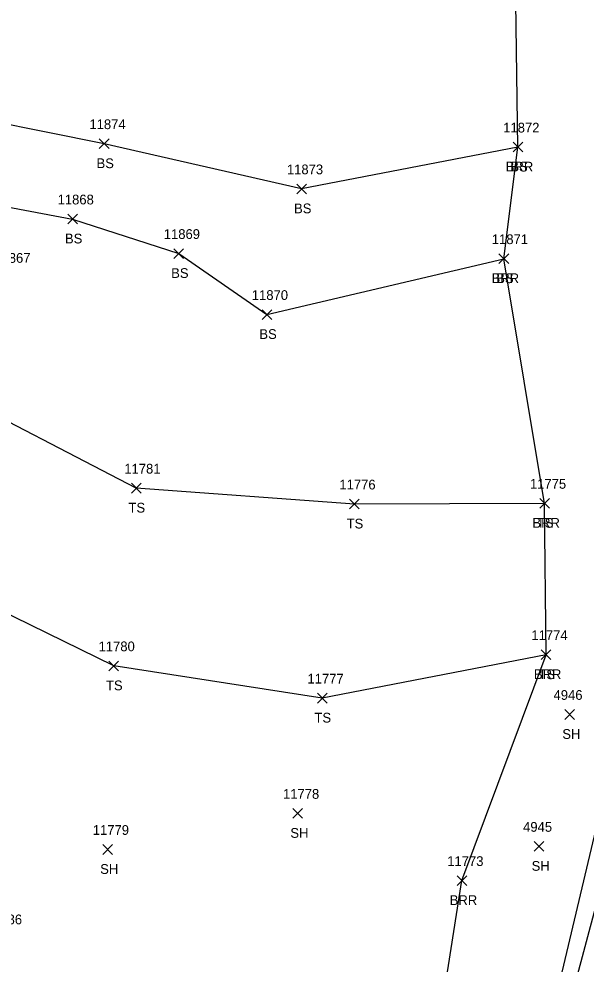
# Model space of a CAD drawing. Extents: x 1482574 to 1485769, y 580696 to 595649.
# Drawn here: x 1483303.5 to 1483419.9, y 583220.6 to 583414.5 of the extents above; entities that cross this region are included whole.
import ezdxf

# ---------------------------------------------------------------- set-up
doc = ezdxf.new("R2010")
doc.units = 0
for name, color, linetype in [('L_A', 7, 'Continuous'), ('L_I', 7, 'Continuous'), ('L_TIC', 7, 'Continuous'), ('LABL', 7, 'Continuous'), ('LELB', 7, 'Continuous')]:
    doc.layers.add(name, color=color, linetype=linetype)

msp = doc.modelspace()

# ---------------------------------------------------------------- linework, layer by layer
at = {"layer": 'L_TIC'}
for points in [[(1483319.97, 583387.85), (1483321.97, 583389.85)], [(1483321.97, 583387.85), (1483319.97, 583389.85)], [(1483404.91, 583387.16), (1483406.91, 583389.16)], [(1483406.91, 583387.16), (1483404.91, 583389.16)], [(1483404.91, 583387.16), (1483406.91, 583389.16)], [(1483406.91, 583387.16), (1483404.91, 583389.16)], [(1483360.51, 583378.59), (1483362.51, 583380.59)], [(1483362.51, 583378.59), (1483360.51, 583380.59)], [(1483313.49, 583372.41), (1483315.49, 583374.41)], [(1483315.49, 583372.41), (1483313.49, 583374.41)], [(1483335.29, 583365.33), (1483337.29, 583367.33)], [(1483337.29, 583365.33), (1483335.29, 583367.33)], [(1483402, 583364.27), (1483404, 583366.27)], [(1483404, 583364.27), (1483402, 583366.27)], [(1483402, 583364.27), (1483404, 583366.27)], [(1483404, 583364.27), (1483402, 583366.27)], [(1483353.39, 583352.82), (1483355.39, 583354.82)], [(1483355.39, 583352.82), (1483353.39, 583354.82)], [(1483326.56, 583317.21), (1483328.56, 583319.21)], [(1483328.56, 583317.21), (1483326.56, 583319.21)], [(1483371.33, 583313.95), (1483373.33, 583315.95)], [(1483373.33, 583313.95), (1483371.33, 583315.95)], [(1483410.38, 583314.1), (1483412.38, 583316.1)], [(1483412.38, 583314.1), (1483410.38, 583316.1)], [(1483410.38, 583314.1), (1483412.38, 583316.1)], [(1483412.38, 583314.1), (1483410.38, 583316.1)], [(1483410.68, 583283.05), (1483412.68, 583285.05)], [(1483412.68, 583283.05), (1483410.68, 583285.05)], [(1483410.68, 583283.05), (1483412.68, 583285.05)], [(1483412.68, 583283.05), (1483410.68, 583285.05)], [(1483321.95, 583280.77), (1483323.95, 583282.77)], [(1483323.95, 583280.77), (1483321.95, 583282.77)], [(1483364.73, 583274.15), (1483366.73, 583276.15)], [(1483366.73, 583274.15), (1483364.73, 583276.15)], [(1483415.52, 583270.8), (1483417.52, 583272.8)], [(1483417.52, 583270.8), (1483415.52, 583272.8)], [(1483359.7, 583250.51), (1483361.7, 583252.51)], [(1483361.7, 583250.51), (1483359.7, 583252.51)], [(1483320.67, 583243.11), (1483322.67, 583245.11)], [(1483322.67, 583243.11), (1483320.67, 583245.11)], [(1483409.22, 583243.75), (1483411.22, 583245.75)], [(1483411.22, 583243.75), (1483409.22, 583245.75)], [(1483393.41, 583236.73), (1483395.41, 583238.73)], [(1483395.41, 583236.73), (1483393.41, 583238.73)]]:
    msp.add_lwpolyline(points, dxfattribs=at)
at = {"layer": 'LABL'}
for points in [[(1483286.89, 583033.23), (1483312.43, 583053.51), (1483331.31, 583069.5), (1483348.94, 583090.06), (1483363.38, 583116.24), (1483372.87, 583131.73), (1483384.83, 583164.09), (1483388.91, 583202.91), (1483394.41, 583237.73), (1483411.68, 583284.05), (1483411.38, 583315.1), (1483403, 583365.27), (1483405.91, 583388.16), (1483405.3, 583427.9), (1483411.72, 583447.88), (1483417.13, 583481.01), (1483419.97, 583501.8), (1483428.5, 583532.41)], [(1483423.73, 583256.16), (1483411.14, 583203.13), (1483399.24, 583159.21), (1483382.94, 583125.29), (1483366.99, 583094.45), (1483342.58, 583061.95), (1483308.84, 583029.56), (1483275.7, 583007.91)]]:
    msp.add_lwpolyline(points, dxfattribs=at)
at = {"layer": 'LELB'}
for points in [[(1483405.91, 583388.16), (1483361.51, 583379.59), (1483320.97, 583388.85), (1483285.57, 583395.96), (1483249.12, 583381.82), (1483212.27, 583377.6), (1483192.83, 583387.11), (1483162.24, 583404.86), (1483128.27, 583414.07), (1483081.61, 583428.1), (1483052.02, 583455.63), (1483006.6, 583487.37), (1482963.95, 583510.82), (1482938.87, 583512.47), (1482905.44, 583529.33), (1482865.49, 583551.87), (1482843.42, 583559.41), (1482806.39, 583573.3), (1482733.22, 583577.02), (1482720.55, 583584.27)], [(1483494.4, 583510.2), (1483491.63, 583510.86), (1483488.88, 583511.42), (1483479.45, 583472.73), (1483467.17, 583432.03), (1483463.06, 583424.48), (1483454.02, 583407.59), (1483447.06, 583394.35), (1483445.18, 583347.64), (1483442.81, 583316.37), (1483432.43, 583276.15), (1483427.82, 583254.86), (1483413.8, 583202.43), (1483401.7, 583159.49), (1483386.13, 583123.78), (1483369.01, 583090.95), (1483344.21, 583057.74), (1483310.98, 583026.58), (1483277.27, 583004.67)], [(1483017.74, 583228.84), (1483059.92, 583255.84), (1483090.64, 583267.63), (1483123.42, 583296.13), (1483149.98, 583320.79), (1483181.88, 583343.29), (1483234.34, 583363.85), (1483286.13, 583378.71), (1483314.49, 583373.41), (1483336.29, 583366.33), (1483354.39, 583353.82), (1483403, 583365.27)], [(1483411.38, 583315.1), (1483372.33, 583314.95), (1483327.56, 583318.21), (1483287.16, 583339.15), (1483241.19, 583329.22), (1483201.9, 583316.39), (1483170.65, 583294.69), (1483137.79, 583273.92), (1483108.6, 583249.27)], [(1483411.68, 583284.05), (1483365.73, 583275.15), (1483322.95, 583281.77), (1483278.52, 583303.53), (1483244.01, 583308.76), (1483195.11, 583283.82), (1483140.97, 583246.57), (1483108.6, 583249.27), (1483076.09, 583221.79)]]:
    msp.add_lwpolyline(points, dxfattribs=at)

# ---------------------------------------------------------------- texts
at = {"layer": 'L_A'}
for s, p in [('BS', (1483319.41, 583383.85)), ('BRR', (1483403.4, 583383.16)), ('BS', (1483404.35, 583383.16)), ('BS', (1483359.95, 583374.59)), ('BS', (1483312.93, 583368.41)), ('BS', (1483334.73, 583361.33)), ('BRR', (1483400.49, 583360.27)), ('BS', (1483401.44, 583360.27)), ('BS', (1483352.83, 583348.82)), ('TS', (1483325.97, 583313.21)), ('TS', (1483370.74, 583309.95)), ('BRR', (1483408.87, 583310.1)), ('TS', (1483409.79, 583310.1)), ('BRR', (1483409.17, 583279.05)), ('TS', (1483410.09, 583279.05)), ('TS', (1483321.35, 583276.77)), ('TS', (1483364.14, 583270.15)), ('SH', (1483415.01, 583266.8)), ('SH', (1483359.19, 583246.51)), ('SH', (1483320.16, 583239.11)), ('SH', (1483408.71, 583239.75)), ('BRR', (1483391.9, 583232.73))]:
    msp.add_text(s, height=2, dxfattribs=at).set_placement(p)
at = {"layer": 'L_I'}
for s, p in [('11874', (1483317.95, 583391.85)), ('11872', (1483402.88, 583391.16)), ('11872', (1483402.88, 583391.16)), ('11873', (1483358.48, 583382.59)), ('11868', (1483311.42, 583376.41)), ('11869', (1483333.21, 583369.33)), ('11871', (1483400.54, 583368.27)), ('11871', (1483400.54, 583368.27)), ('11867', (1483298.42, 583364.43)), ('11870', (1483351.28, 583356.82)), ('11781', (1483325.11, 583321.21)), ('11776', (1483369.25, 583317.95)), ('11775', (1483408.36, 583318.1)), ('11775', (1483408.36, 583318.1)), ('11774', (1483408.66, 583287.05)), ('11774', (1483408.66, 583287.05)), ('11780', (1483319.83, 583284.77)), ('11777', (1483362.7, 583278.15)), ('4946', (1483413.21, 583274.8)), ('11778', (1483357.68, 583254.51)), ('11779', (1483318.64, 583247.11)), ('4945', (1483406.96, 583247.75)), ('11773', (1483391.39, 583240.73)), ('11786', (1483296.69, 583228.77))]:
    msp.add_text(s, height=2, dxfattribs=at).set_placement(p)

doc.saveas('drawing.dxf')
